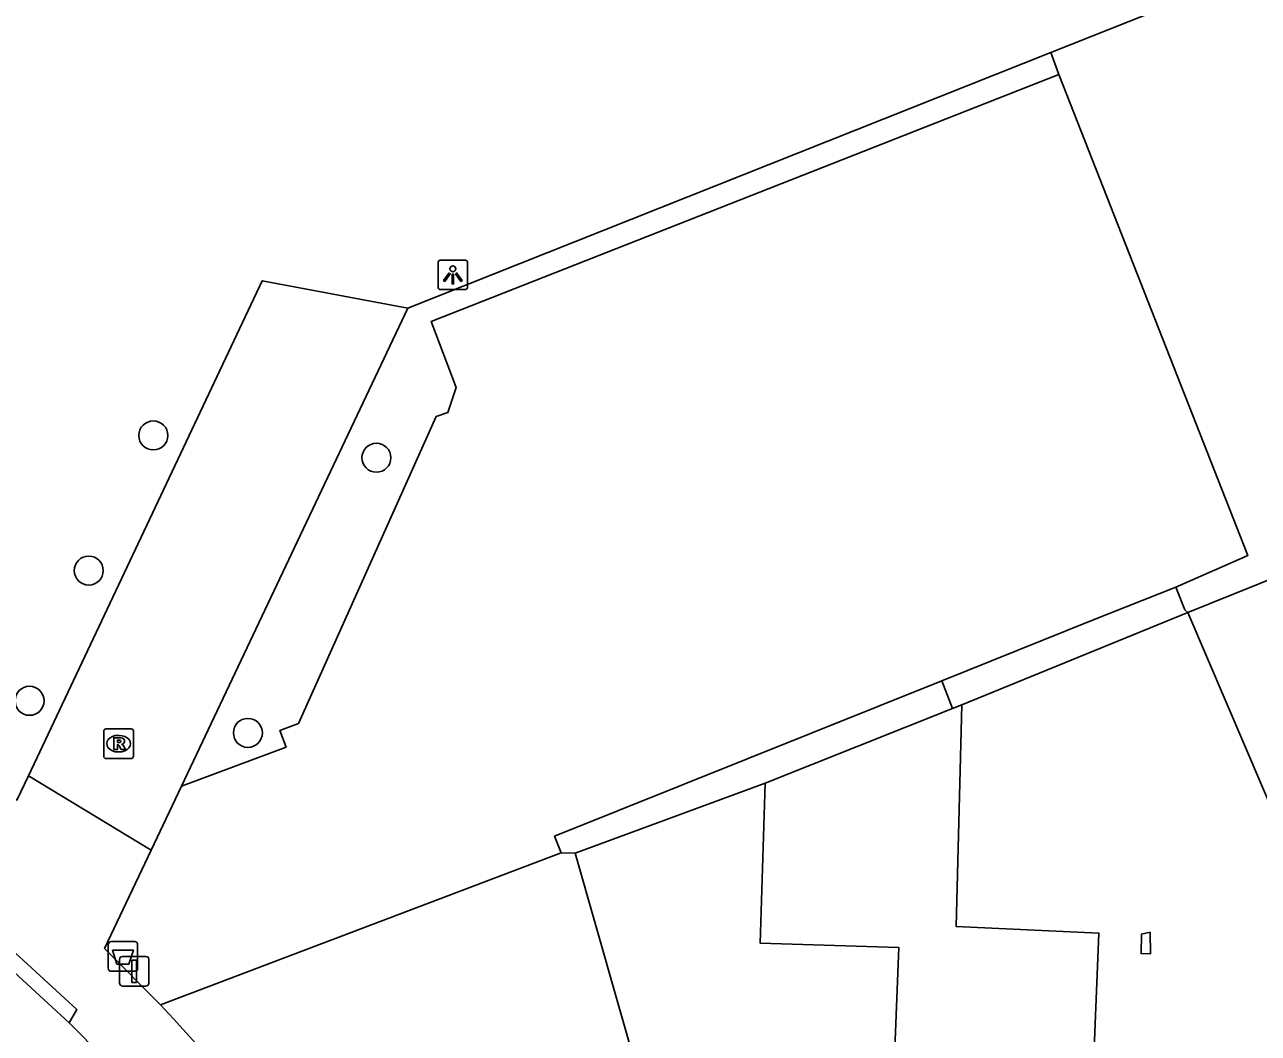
# Model space of a CAD drawing. Extents: x 162990 to 165007, y 383433 to 384336.
# Drawn here: x 164781.14 to 164822.72, y 384050.22 to 384084.21 of the extents above; entities that cross this region are included whole.
import ezdxf

# ---------------------------------------------------------------- set-up
doc = ezdxf.new("R2010")
doc.units = 0
for name, color, linetype in [('IMGEO_Afvalbak', 7, 'Continuous'), ('IMGEO_Boom', 7, 'Continuous'), ('IMGEO_Groenvoorziening', 7, 'Continuous'), ('IMGEO_Haag', 7, 'Continuous'), ('IMGEO_Hek', 7, 'Continuous'), ('IMGEO_Lichtpunt', 7, 'Continuous'), ('IMGEO_Pand', 7, 'Continuous'), ('IMGEO_Parkeervlak_open', 7, 'Continuous'), ('IMGEO_Rijbaan_lokaal_gesloten', 7, 'Continuous'), ('IMGEO_Rijbaan_lokaal_open', 7, 'Continuous'), ('IMGEO_Rioolput', 7, 'Continuous'), ('IMGEO_Verkeersbordpaal', 7, 'Continuous'), ('IMGEO_Voetpad_open', 7, 'Continuous')]:
    doc.layers.add(name, color=color, linetype=linetype)

msp = doc.modelspace()

# ---------------------------------------------------------------- linework, layer by layer
at = {"layer": 'IMGEO_Afvalbak'}
for p, q in [((164784.055, 384053.31), (164784.845, 384053.31)), ((164784.845, 384053.31), (164784.055, 384053.31)), ((164783.955, 384052.41), (164783.955, 384053.21)), ((164783.955, 384053.21), (164783.955, 384052.41)), ((164784.945, 384053.21), (164784.945, 384052.41)), ((164784.945, 384052.41), (164784.945, 384053.21)), ((164784.845, 384052.31), (164784.055, 384052.31)), ((164784.055, 384052.31), (164784.845, 384052.31))]:
    msp.add_line(p, q, dxfattribs=at)
msp.add_lwpolyline([(164784.098, 384053.024), (164784.802, 384053.024), (164784.653, 384052.554), (164784.247, 384052.554), (164784.098, 384053.024)], dxfattribs=at)
for centre, start, end in [((164784.055, 384053.21), 90, 180), ((164784.055, 384053.21), 90, 180), ((164784.845, 384053.21), 0, 90), ((164784.845, 384053.21), 360, 90), ((164784.055, 384052.41), 180, 270), ((164784.055, 384052.41), 180, 270), ((164784.845, 384052.41), 270, 0), ((164784.845, 384052.41), 270, 0)]:
    msp.add_arc(centre, 0.1, start, end, dxfattribs=at)
at = {"layer": 'IMGEO_Boom'}
for centre in [(164785.474, 384070.369), (164792.993, 384069.618), (164783.297, 384065.813), (164781.302, 384061.425), (164788.662, 384060.344)]:
    msp.add_circle(centre, 0.489, dxfattribs=at)
at = {"layer": 'IMGEO_Groenvoorziening'}
for points in [[(164815.723, 384083.276), (164828.382, 384088.308), (164839.442, 384092.809)], [(164794.05, 384074.66), (164815.723, 384083.276)], [(164815.723, 384083.276), (164816, 384082.529)], [(164805.32, 384036.519), (164803.912, 384041.467), (164799.695, 384056.293)]]:
    msp.add_lwpolyline(points, dxfattribs=at)
at = {"layer": 'IMGEO_Haag'}
for points in [[(164799.695, 384056.293), (164806.096, 384058.648)], [(164799.695, 384056.293), (164799.219, 384056.3)]]:
    msp.add_lwpolyline(points, dxfattribs=at)
at = {"layer": 'IMGEO_Hek'}
msp.add_lwpolyline([(164815.723, 384083.276), (164794.05, 384074.66)], dxfattribs=at)
at = {"layer": 'IMGEO_Lichtpunt'}
for p, q in [((164795.07, 384076.184), (164795.07, 384075.377)), ((164795.07, 384076.184), (164795.07, 384075.377)), ((164795.972, 384076.279), (164795.164, 384076.279)), ((164795.972, 384076.279), (164795.164, 384076.279)), ((164796.066, 384075.377), (164796.066, 384076.184)), ((164796.066, 384075.377), (164796.066, 384076.184)), ((164795.164, 384075.283), (164795.972, 384075.283)), ((164795.164, 384075.283), (164795.972, 384075.283))]:
    msp.add_line(p, q, dxfattribs=at)
for points in [[(164795.444, 384075.848), (164795.483, 384075.82), (164795.295, 384075.558), (164795.257, 384075.585), (164795.444, 384075.848)], [(164795.546, 384075.8), (164795.593, 384075.8), (164795.593, 384075.478), (164795.546, 384075.478), (164795.546, 384075.8)], [(164795.656, 384075.82), (164795.694, 384075.847), (164795.881, 384075.585), (164795.842, 384075.557), (164795.656, 384075.82)]]:
    msp.add_lwpolyline(points, dxfattribs=at)
msp.add_circle((164795.569, 384075.982), 0.0994, dxfattribs=at)
for centre, start, end in [((164795.164, 384076.184), 90, 180), ((164795.164, 384076.184), 90, 180), ((164795.972, 384076.184), 0, 90), ((164795.972, 384076.184), 0, 90), ((164795.164, 384075.377), 180, 270), ((164795.164, 384075.377), 180, 270), ((164795.972, 384075.377), 270, 0), ((164795.972, 384075.377), 270, 360)]:
    msp.add_arc(centre, 0.0946, start, end, dxfattribs=at)
at = {"layer": 'IMGEO_Pand'}
for points in [[(164848.318, 384042.229), (164836.131, 384070.763), (164820.341, 384064.396)], [(164820.341, 384064.396), (164831.871, 384037.441), (164831.682, 384037.359), (164832.606, 384035.232), (164832.372, 384029.967), (164837.733, 384029.719), (164837.807, 384031.32), (164853.266, 384030.643)], [(164806.096, 384058.648), (164812.41, 384061.164)], [(164812.41, 384061.164), (164812.721, 384061.288)], [(164816.842, 384041.087), (164817.344, 384053.597), (164812.532, 384053.821), (164812.721, 384061.288)], [(164806.096, 384058.648), (164805.925, 384053.258), (164810.604, 384053.106), (164810.453, 384049.412)], [(164819.068, 384053.631), (164818.781, 384053.56), (164818.765, 384052.904), (164819.081, 384052.894), (164819.068, 384053.631)]]:
    msp.add_lwpolyline(points, dxfattribs=at)
at = {"layer": 'IMGEO_Parkeervlak_open'}
for points in [[(164816, 384082.529), (164794.844, 384074.211), (164795.687, 384071.98), (164795.403, 384071.141), (164795.008, 384071.011), (164790.363, 384060.665), (164789.739, 384060.422), (164789.948, 384059.864), (164786.419, 384058.549)], [(164819.933, 384065.26), (164822.361, 384066.318), (164816, 384082.529)], [(164812.053, 384062.103), (164798.999, 384056.859), (164799.219, 384056.3)], [(164799.219, 384056.3), (164785.713, 384051.175)]]:
    msp.add_lwpolyline(points, dxfattribs=at)
at = {"layer": 'IMGEO_Rijbaan_lokaal_gesloten'}
msp.add_lwpolyline([(164782.635, 384050.571), (164778.918, 384053.99)], dxfattribs=at)
msp.add_arc((164740.043, 384007.578), 60.518, 25.60071, 45.26844, dxfattribs=at)
at = {"layer": 'IMGEO_Rijbaan_lokaal_open'}
for points in [[(164781.261, 384058.892), (164789.146, 384075.583), (164794.05, 384074.66)], [(164786.419, 384058.549), (164794.05, 384074.66)], [(164785.397, 384056.391), (164781.261, 384058.892)], [(164786.419, 384058.549), (164785.397, 384056.391)]]:
    msp.add_lwpolyline(points, dxfattribs=at)
at = {"layer": 'IMGEO_Rioolput'}
for p, q in [((164783.804, 384059.554), (164783.804, 384060.406)), ((164783.879, 384060.48), (164784.731, 384060.48)), ((164784.805, 384060.406), (164784.805, 384059.554)), ((164784.292, 384060.26), (164784.317, 384060.26)), ((164784.731, 384059.48), (164783.879, 384059.48)), ((164784.315, 384059.7), (164784.29, 384059.7))]:
    msp.add_line(p, q, dxfattribs=at)
for points in [[(164783.804, 384059.554), (164783.804, 384060.406)], [(164783.879, 384060.48), (164784.731, 384060.48)], [(164784.805, 384060.406), (164784.805, 384059.554)], [(164784.393, 384060.178), (164784.141, 384060.18), (164784.141, 384059.78)], [(164784.141, 384059.78), (164784.265, 384059.78), (164784.265, 384059.942), (164784.276, 384059.942)], [(164784.319, 384060.099), (164784.265, 384060.099), (164784.265, 384060.018)], [(164784.265, 384060.018), (164784.317, 384060.018)], [(164784.323, 384059.913), (164784.394, 384059.78), (164784.534, 384059.78), (164784.469, 384059.906)], [(164784.731, 384059.48), (164783.879, 384059.48)]]:
    msp.add_lwpolyline(points, dxfattribs=at)
for centre, radius, start, end in [((164783.881, 384060.404), 0.0765, 91.552, 178.448), ((164783.881, 384060.404), 0.0765, 91.552, 178.448), ((164784.729, 384060.404), 0.0765, 1.552, 88.448), ((164784.729, 384060.404), 0.0765, 1.552, 88.448), ((164784.275, 384059.889), 0.0533, 26.0293, 88.6989), ((164784.301, 384060.207), 0.19, 274.7715, 282.9687), ((164784.325, 384060.003), 0.0964, 77.0061, 93.1865), ((164784.339, 384060.06), 0.0378, 276.6634, 79.6772), ((164784.392, 384060.068), 0.109, 350.3612, 89.416), ((164784.39, 384060.068), 0.112, 277.5842, 350.9817), ((164784.374, 384059.853), 0.108, 29.5134, 73.7905), ((164783.881, 384059.556), 0.0765, 181.552, 268.448), ((164783.881, 384059.556), 0.0765, 181.552, 268.448), ((164784.729, 384059.556), 0.0765, 271.552, 358.448), ((164784.729, 384059.556), 0.0765, 271.552, 358.448)]:
    msp.add_arc(centre, radius, start, end, dxfattribs=at)
for centre, major_axis, ratio, start_param, end_param in [((164784.291, 384059.98), (-0.387, 0.002), 0.722429, 4.712389, 7.853982), ((164784.316, 384059.98), (-0.39, 0.002), 0.717154, 1.570796, 4.712389)]:
    msp.add_ellipse(centre, major_axis=major_axis, ratio=ratio, start_param=start_param, end_param=end_param, dxfattribs=at)
at = {"layer": 'IMGEO_Verkeersbordpaal'}
for p, q in [((164784.334, 384051.909), (164784.334, 384052.709)), ((164784.334, 384052.709), (164784.334, 384051.909)), ((164784.434, 384052.809), (164785.224, 384052.809)), ((164785.224, 384052.809), (164784.434, 384052.809)), ((164785.324, 384052.709), (164785.324, 384051.909)), ((164785.324, 384051.909), (164785.324, 384052.709)), ((164785.224, 384051.809), (164784.434, 384051.809)), ((164784.434, 384051.809), (164785.224, 384051.809))]:
    msp.add_line(p, q, dxfattribs=at)
msp.add_lwpolyline([(164784.754, 384052.684), (164784.904, 384052.684), (164784.904, 384051.934), (164784.754, 384051.934), (164784.754, 384052.684)], dxfattribs=at)
for centre, start, end in [((164784.434, 384052.709), 90, 180), ((164784.434, 384052.709), 90, 180), ((164785.224, 384052.709), 0, 90), ((164785.224, 384052.709), 360, 90), ((164784.434, 384051.909), 180, 270), ((164784.434, 384051.909), 180, 270), ((164785.224, 384051.909), 270, 0), ((164785.224, 384051.909), 270, 0)]:
    msp.add_arc(centre, 0.1, start, end, dxfattribs=at)
at = {"layer": 'IMGEO_Voetpad_open'}
for points in [[(164812.053, 384062.103), (164817.127, 384064.142), (164819.933, 384065.26)], [(164820.341, 384064.396), (164820.24, 384064.495), (164819.933, 384065.26)], [(164812.721, 384061.288), (164820.341, 384064.396)], [(164812.41, 384061.164), (164812.053, 384062.103)], [(164778.875, 384059.639), (164780.878, 384058.08), (164781.261, 384058.892)], [(164785.713, 384051.175), (164783.829, 384053.082), (164785.397, 384056.391)], [(164778.918, 384053.99), (164779.142, 384054.457), (164782.895, 384051.016), (164782.635, 384050.571)]]:
    msp.add_lwpolyline(points, dxfattribs=at)
msp.add_arc((164738.04, 384005.995), 65.681, 25.63974, 43.46171, dxfattribs=at)

doc.saveas('drawing.dxf')
